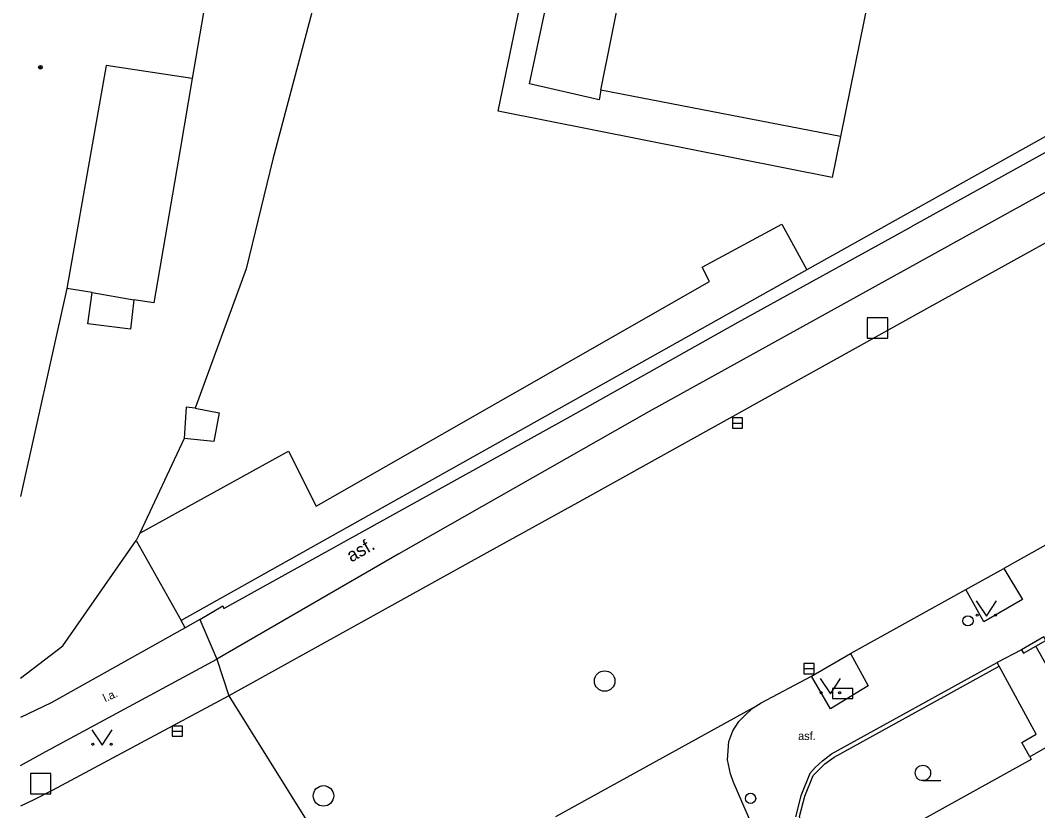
# Model space of a CAD drawing. Extents: x -595546 to -593986, y -1160845 to -1159202.
# Drawn here: x -595539.58 to -595489.88, y -1159830.52 to -1159791.92 of the extents above; entities that cross this region are included whole.
import ezdxf

# ---------------------------------------------------------------- set-up
doc = ezdxf.new("R2010")
doc.units = 0
for name, color, linetype in [('Level 24', 7, 'Continuous'), ('Level 26', 7, 'Continuous'), ('Level 27', 7, 'Continuous'), ('Level 28', 7, 'Continuous'), ('Level 31', 7, 'Continuous'), ('Level 36', 7, 'Continuous'), ('Level 39', 7, 'Continuous'), ('Specificka linie pasportu komunikaci', 7, 'Continuous'), ('TM - budovy zdene_ betonove - VP', 7, 'Continuous'), ('TM - chodniky - VP', 7, 'Continuous'), ('TM - komunikace - VP', 7, 'Continuous'), ('TM - plot drateny_ kovovy - VP', 7, 'Continuous'), ('TM - plot zdeny_ ohradni zed - VP', 7, 'Continuous'), ('TM - podezdivka plotu - VP', 7, 'Continuous'), ('TM - popis povrchu', 7, 'Continuous'), ('TM - rozhrani mezi zpev. plochami mezi sebou - VP', 7, 'Continuous'), ('TM - rozhrani ploch obecne - VP', 7, 'Continuous')]:
    doc.layers.add(name, color=color, linetype=linetype)

msp = doc.modelspace()

# ---------------------------------------------------------------- linework, layer by layer
at = {"layer": 'Level 24'}
msp.add_lwpolyline([(-595499.897, -1159825.048), (-595498.897, -1159825.048), (-595498.897, -1159824.548), (-595499.897, -1159824.548)], close=True, dxfattribs=at)
at = {"layer": 'Level 26'}
for points in [[(-595498.2, -1159807.45), (-595497.2, -1159807.45), (-595497.2, -1159806.45), (-595498.2, -1159806.45)], [(-595539.09, -1159829.7), (-595538.09, -1159829.7), (-595538.09, -1159828.7), (-595539.09, -1159828.7)]]:
    msp.add_lwpolyline(points, close=True, dxfattribs=at)
at = {"layer": 'Level 27'}
for p, q in [((-595504.79, -1159811.59), (-595504.29, -1159811.59)), ((-595501.3, -1159823.58), (-595500.8, -1159823.58)), ((-595532.16, -1159826.64), (-595531.66, -1159826.64))]:
    msp.add_line(p, q, dxfattribs=at)
for points in [[(-595504.79, -1159811.84), (-595504.29, -1159811.84), (-595504.29, -1159811.34), (-595504.79, -1159811.34)], [(-595501.3, -1159823.83), (-595500.8, -1159823.83), (-595500.8, -1159823.33), (-595501.3, -1159823.33)], [(-595532.16, -1159826.89), (-595531.66, -1159826.89), (-595531.66, -1159826.39), (-595532.16, -1159826.39)]]:
    msp.add_lwpolyline(points, close=True, dxfattribs=at)
for centre in [(-595511.03, -1159824.19), (-595524.77, -1159829.8)]:
    msp.add_circle(centre, 0.5, dxfattribs=at)
at = {"layer": 'Level 28'}
msp.add_circle((-595493.28, -1159821.25), 0.25, dxfattribs=at)
at = {"layer": 'Level 31'}
msp.add_circle((-595503.9, -1159829.92), 0.25, dxfattribs=at)
at = {"layer": 'Level 36'}
msp.add_line((-595495.48, -1159829.055), (-595494.605, -1159829.055), dxfattribs=at)
for points in [[(-595492.88, -1159820.27), (-595492.38, -1159821.02), (-595491.88, -1159820.27)], [(-595500.5, -1159824.06), (-595500, -1159824.81), (-595499.5, -1159824.06)], [(-595536.09, -1159826.58), (-595535.59, -1159827.33), (-595535.09, -1159826.58)]]:
    msp.add_lwpolyline(points, dxfattribs=at)
for centre, radius in [((-595492.83, -1159820.97), 0.05), ((-595491.931, -1159820.97), 0.05), ((-595500.45, -1159824.76), 0.05), ((-595499.551, -1159824.76), 0.05), ((-595536.04, -1159827.28), 0.05), ((-595535.141, -1159827.28), 0.05), ((-595495.48, -1159828.68), 0.375)]:
    msp.add_circle(centre, radius, dxfattribs=at)
at = {"layer": 'Level 39'}
for radius in [0.09, 0.0398]:
    msp.add_circle((-595538.6, -1159794.21), radius, dxfattribs=at)
at = {"layer": 'Specificka linie pasportu komunikaci'}
msp.add_lwpolyline([(-595530.81, -1159821.18), (-595529.98, -1159823.12), (-595529.39, -1159824.91), (-595522.54, -1159835.9), (-595521.4, -1159839.75)], dxfattribs=at)
at = {"layer": 'TM - budovy zdene_ betonove - VP'}
for points in [[(-595511.21, -1159795.33), (-595506.11, -1159769.9)], [(-595529.17, -1159782.99), (-595531.18, -1159794.77)], [(-595496.69, -1159783.7), (-595499.51, -1159797.6)], [(-595531.18, -1159794.77), (-595531.77, -1159798.23)], [(-595499.51, -1159797.6), (-595511.21, -1159795.33)], [(-595531.77, -1159798.23), (-595533.05, -1159805.72)], [(-595537.31, -1159805.02), (-595539.58, -1159815.173)], [(-595536.07, -1159805.22), (-595537.31, -1159805.02)], [(-595536.29, -1159806.75), (-595536.07, -1159805.22)], [(-595534.03, -1159805.57), (-595534.19, -1159807.01)], [(-595533.05, -1159805.72), (-595534.03, -1159805.57)], [(-595534.19, -1159807.01), (-595536.29, -1159806.75)], [(-595487.73, -1159826.45), (-595490.26, -1159827.89)], [(-595490.26, -1159827.89), (-595490.19, -1159828.02)], [(-595490.19, -1159828.02), (-595496.34, -1159831.42)]]:
    msp.add_lwpolyline(points, dxfattribs=at)
at = {"layer": 'TM - chodniky - VP'}
for points in [[(-595435.63, -1159770.23), (-595449.61, -1159778), (-595456.83, -1159782.02), (-595483.86, -1159797.2), (-595508.85, -1159811.02), (-595521.08, -1159817.98), (-595529.98, -1159823.12)], [(-595491.53, -1159818.7), (-595490.61, -1159820.21), (-595492.51, -1159821.3), (-595493.39, -1159819.72)], [(-595499.02, -1159822.84), (-595498.15, -1159824.43), (-595500, -1159825.54)], [(-595490.67, -1159822.66), (-595491.85, -1159823.28)], [(-595538.33, -1159827.63), (-595529.98, -1159823.12)], [(-595500, -1159825.54), (-595500.93, -1159823.95)], [(-595539.58, -1159828.312), (-595538.33, -1159827.63)]]:
    msp.add_lwpolyline(points, dxfattribs=at)
at = {"layer": 'TM - komunikace - VP'}
for points in [[(-595471.78, -1159792.86), (-595482.19, -1159798.74), (-595484.33, -1159799.94), (-595495.45, -1159806.09)], [(-595495.45, -1159806.09), (-595512.36, -1159815.48), (-595516.64, -1159817.85), (-595529.39, -1159824.91)], [(-595483.24, -1159814.09), (-595485.2, -1159815.16), (-595486.89, -1159816.11), (-595488.94, -1159817.25), (-595491.53, -1159818.7)], [(-595493.39, -1159819.72), (-595491.53, -1159818.7)], [(-595499.02, -1159822.84), (-595493.39, -1159819.72)], [(-595500.93, -1159823.95), (-595499.02, -1159822.84)], [(-595503.77, -1159825.5), (-595503.39, -1159825.26), (-595500.93, -1159823.95)], [(-595529.39, -1159824.91), (-595538.02, -1159829.53)], [(-595504.23, -1159830.3), (-595504.28, -1159830.19), (-595504.76, -1159829.09), (-595504.88, -1159828.72), (-595505.03, -1159828.04), (-595504.96, -1159827.15), (-595504.77, -1159826.63), (-595504.47, -1159826.17), (-595504.09, -1159825.77), (-595503.77, -1159825.5)], [(-595538.02, -1159829.53), (-595538.92, -1159830), (-595539.58, -1159830.294)], [(-595494.64, -1159850.67), (-595503.24, -1159832.56), (-595504.23, -1159830.3)]]:
    msp.add_lwpolyline(points, dxfattribs=at)
at = {"layer": 'TM - plot drateny_ kovovy - VP'}
for points in [[(-595489.97, -1159822.49), (-595489.48, -1159822.21), (-595489.58, -1159822.03)], [(-595490.67, -1159822.66), (-595490.57, -1159822.83), (-595489.97, -1159822.49)], [(-595487.73, -1159826.45), (-595489.97, -1159822.49)], [(-595499.82, -1159827.9), (-595491.75, -1159823.46)], [(-595491.75, -1159823.46), (-595491.85, -1159823.28)], [(-595500.29, -1159833.9), (-595501.12, -1159832.16), (-595501.32, -1159831.57), (-595501.51, -1159830.81), (-595501.25, -1159829.82), (-595500.84, -1159828.8), (-595500.27, -1159828.24), (-595499.82, -1159827.9)]]:
    msp.add_lwpolyline(points, dxfattribs=at)
at = {"layer": 'TM - plot zdeny_ ohradni zed - VP'}
for points in [[(-595462.57, -1159783.42), (-595479.12, -1159792.61), (-595487.55, -1159797.3), (-595496.06, -1159802.01)], [(-595529.63, -1159820.65), (-595512.69, -1159811.26), (-595504.51, -1159806.67), (-595496.06, -1159802.01)], [(-595530.81, -1159821.18), (-595529.68, -1159820.52), (-595529.63, -1159820.65)], [(-595530.81, -1159821.18), (-595531.53, -1159821.59), (-595538.08, -1159825.26), (-595539.58, -1159825.975)]]:
    msp.add_lwpolyline(points, dxfattribs=at)
at = {"layer": 'TM - podezdivka plotu - VP'}
for points in [[(-595408.76, -1159752.58), (-595412.42, -1159754.59), (-595452.12, -1159776.71), (-595501.16, -1159804.11)], [(-595501.16, -1159804.11), (-595531.73, -1159821.24)], [(-595531.53, -1159821.59), (-595531.73, -1159821.24)], [(-595489.58, -1159822.03), (-595490.67, -1159822.66)], [(-595500.75, -1159828.42), (-595500.39, -1159828.08), (-595499.94, -1159827.74), (-595491.85, -1159823.28)], [(-595500.75, -1159828.42), (-595501.01, -1159828.7)], [(-595501.01, -1159828.7), (-595501.45, -1159829.8)], [(-595501.45, -1159829.8), (-595501.71, -1159830.82)]]:
    msp.add_lwpolyline(points, dxfattribs=at)
at = {"layer": 'TM - rozhrani mezi zpev. plochami mezi sebou - VP'}
msp.add_lwpolyline([(-595503.77, -1159825.5), (-595513.44, -1159830.82)], dxfattribs=at)
at = {"layer": 'TM - rozhrani ploch obecne - VP'}
for points in [[(-595523.43, -1159766.3), (-595523.64, -1159769.3), (-595523.29, -1159781.12), (-595523.9, -1159786.13), (-595527.25, -1159798.7), (-595528.54, -1159804.05), (-595531.04, -1159810.87)], [(-595499.51, -1159797.6), (-595499.91, -1159799.6), (-595516.23, -1159796.36), (-595510.57, -1159768.97)], [(-595511.21, -1159795.33), (-595511.3, -1159795.81), (-595514.71, -1159795.03), (-595509.21, -1159769.25)], [(-595531.18, -1159794.77), (-595535.38, -1159794.12), (-595536.02, -1159797.72), (-595537.31, -1159805.02)], [(-595533.74, -1159816.97), (-595526.47, -1159812.97), (-595525.12, -1159815.65), (-595505.91, -1159804.67), (-595506.27, -1159803.97), (-595502.38, -1159801.87), (-595501.16, -1159804.11)], [(-595536.07, -1159805.22), (-595534.03, -1159805.57)], [(-595531.04, -1159810.87), (-595531.47, -1159810.82), (-595531.58, -1159812.35)], [(-595531.04, -1159810.87), (-595529.86, -1159811.09), (-595530.12, -1159812.49), (-595531.58, -1159812.35)], [(-595531.58, -1159812.35), (-595533.74, -1159816.97)], [(-595533.74, -1159816.97), (-595533.92, -1159817.33)], [(-595539.58, -1159824.047), (-595537.5, -1159822.47), (-595533.92, -1159817.33)], [(-595533.92, -1159817.33), (-595531.73, -1159821.24)], [(-595490.26, -1159827.89), (-595490.65, -1159827.19), (-595489.94, -1159826.78), (-595491.75, -1159823.46)]]:
    msp.add_lwpolyline(points, dxfattribs=at)

# ---------------------------------------------------------------- texts
at = {"layer": 'TM - popis povrchu'}
for s, height, rotation, p in [('asf.', 0.65, 29.786, (-595523.41, -1159818.41)), ('l.a.', 0.4, 24.8804, (-595535.43, -1159825.23))]:
    msp.add_text(s, height=height, rotation=rotation, dxfattribs=at).set_placement(p)
msp.add_text('asf.', height=0.4, dxfattribs=at).set_placement((-595501.58, -1159827.07))

doc.saveas('drawing.dxf')
